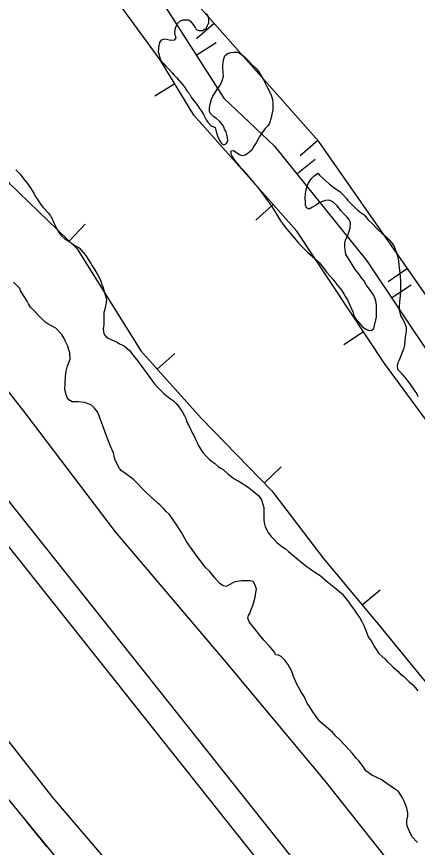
# Model space of a CAD drawing. Extents: x 3187622 to 3225504, y 800805 to 826213.
# Drawn here: x 3204002 to 3204430, y 809710 to 810596 of the extents above; entities that cross this region are included whole.
import ezdxf

# ---------------------------------------------------------------- set-up
doc = ezdxf.new("R2010")
doc.units = 0
for name, color, linetype in [('V-BORW-LINE', 7, 'Continuous'), ('V-LEVE-TOET', 7, 'Continuous'), ('V-SITE-VEGE', 7, 'Continuous'), ('V-SURV-LINE', 7, 'Continuous'), ('V-UTIL-LINE', 7, 'Continuous')]:
    doc.layers.add(name, color=color, linetype=linetype)

msp = doc.modelspace()

# ---------------------------------------------------------------- linework, layer by layer
at = {"layer": 'V-BORW-LINE'}
for p, q in [((3204213.02, 810588.21), (3204194.26, 810571.69)), ((3204193.91, 810554.29), (3204214.97, 810567.76)), ((3204171.01, 810523.71), (3204149.64, 810510.73)), ((3204323.53, 810463.54), (3204304.82, 810446.96)), ((3204301.04, 810427.96), (3204320.51, 810443.65)), ((3204276.04, 810395.01), (3204257.35, 810378.4)), ((3204058.21, 810356.11), (3204075.57, 810374.1)), ((3204418.96, 810327), (3204398.46, 810312.71)), ((3204402.16, 810295.72), (3204422.95, 810309.6)), ((3204372.24, 810259.36), (3204351.39, 810245.56)), ((3204152.36, 810219.39), (3204170.95, 810236.11)), ((3204266.45, 810098.02), (3204284.39, 810115.44)), ((3204370.76, 809968.23), (3204389.95, 809984.25))]:
    msp.add_line(p, q, dxfattribs=at)
for points in [[(3205270.33, 809328.76), (3205185.01, 809406.4), (3205126.36, 809464.12), (3205041.53, 809573.82), (3204958.23, 809664.31), (3204841.11, 809776.65), (3204732.64, 809899.46), (3204595.38, 810083.04), (3204507.46, 810198.56), (3204436.19, 810302.3), (3204324.68, 810462.24), (3204221.77, 810578.28), (3204149.08, 810660.79)], [(3204482.02, 810106.92), (3204394.51, 810225.71), (3204301.22, 810366.69), (3204191.25, 810490.38), (3204155.29, 810549.59), (3204096.26, 810630.6)], [(3203828.53, 810610.17), (3203923.52, 810516.08), (3203994.73, 810417.38), (3204066.93, 810347.7), (3204134.76, 810238.95), (3204199.26, 810167.26), (3204274.42, 810089.82), (3204329.13, 810018.1), (3204386.55, 809949.31), (3204447.29, 809875.07)], [(3204161.87, 810604.4), (3204223.2, 810508.49), (3204277.25, 810457.47), (3204375.78, 810335.23), (3204446.77, 810228.89)]]:
    msp.add_lwpolyline(points, dxfattribs=at)
at = {"layer": 'V-LEVE-TOET'}
for points in [[(3204437.99, 809645.59), (3204331.06, 809780.7), (3204223.65, 809909.57), (3204107.92, 810046.11), (3204012.54, 810171.68), (3203907, 810306.79), (3203783.93, 810457.5), (3203673.54, 810594.72), (3203550.02, 810751.69)], [(3203299.1, 810717.91), (3203435.02, 810536.08), (3203555.49, 810372.63), (3203703.66, 810183.8), (3203883.2, 809963.08), (3204040.58, 809762.85), (3204136.72, 809650.26), (3204236.53, 809531.17), (3204373.22, 809367.64), (3204510.14, 809202.5), (3204637.15, 809051.07), (3204773.85, 808887.78), (3204803.84, 808858.45), (3204837.77, 808827.01), (3204886.75, 808794.58), (3204948.47, 808758.39), (3205022.89, 808714.95)]]:
    msp.add_lwpolyline(points, dxfattribs=at)
at = {"layer": 'V-SITE-VEGE'}
for points in [[(3204204.27, 810598.91), (3204206.57, 810595.43), (3204207.02, 810592.18), (3204206.77, 810588.7), (3204205.6, 810585.7), (3204203.96, 810582.46), (3204200.48, 810580.39), (3204197, 810580.4), (3204194.23, 810581.58), (3204192.62, 810584.36), (3204191.01, 810587.15), (3204188.47, 810589.94), (3204185.47, 810591.58), (3204182.46, 810591.82), (3204179.21, 810591.84), (3204175.96, 810590.23), (3204173.63, 810587.92), (3204172.23, 810585.15), (3204171.06, 810581.68), (3204170.81, 810577.97), (3204172.17, 810572.87)], [(3204172.17, 810572.87), (3204170.31, 810570.33), (3204166.83, 810570.11), (3204163.59, 810570.82), (3204159.66, 810571.53), (3204156.41, 810570.39), (3204154.77, 810567.85), (3204154.06, 810564.6), (3204153.58, 810561.36), (3204153.34, 810558.12), (3204154.25, 810554.64), (3204154.93, 810551.62), (3204156.08, 810548.61), (3204158.84, 810545.58), (3204161.61, 810542.79), (3204165.3, 810538.83), (3204168.07, 810535.58), (3204170.15, 810533.25), (3204172.91, 810530.46), (3204174.99, 810528.13), (3204177.53, 810525.34), (3204179.6, 810522.78), (3204181.67, 810519.76), (3204183.98, 810516.5), (3204186.51, 810513.01), (3204188.81, 810509.07), (3204191.11, 810506.27), (3204193.42, 810503.25), (3204195.72, 810500.23), (3204197.33, 810497.67), (3204199.41, 810494.65), (3204201.47, 810491.17), (3204204.46, 810485.59), (3204206.07, 810483.04), (3204209.76, 810479.08), (3204213.93, 810477.44), (3204214.84, 810474.42), (3204216.21, 810469.55), (3204217.35, 810466.07), (3204218.96, 810463.05), (3204220.8, 810460.26), (3204223.34, 810458.62), (3204226.13, 810460.23), (3204227.54, 810463.47), (3204227.32, 810466.48), (3204226.64, 810469.74), (3204225.72, 810472.75), (3204224.11, 810475.54), (3204222.97, 810478.55), (3204220.9, 810481.58), (3204218.82, 810483.9), (3204215.59, 810486.93), (3204212.59, 810488.8), (3204209.58, 810491.36), (3204207.98, 810494.38), (3204207.99, 810498.32), (3204209.18, 810503.64), (3204210.12, 810507.58), (3204211.53, 810510.58), (3204213.63, 810514.05), (3204215.96, 810517.29), (3204218.52, 810521.21), (3204220.86, 810525.38), (3204222.03, 810528.38), (3204222.98, 810532.09), (3204222.53, 810535.57), (3204222.09, 810540.44), (3204222.1, 810543.45), (3204222.58, 810546.92), (3204223.29, 810550.39), (3204224.23, 810553.63), (3204227.02, 810556.17), (3204231.2, 810557.31), (3204234.21, 810557.53), (3204237.69, 810557.51), (3204241.16, 810555.88), (3204245.08, 810552.85), (3204248.54, 810549.58), (3204254.31, 810543.53), (3204257.77, 810540.28), (3204260.08, 810537.02), (3204265.14, 810528.66), (3204267.44, 810524.47), (3204268.81, 810521.69), (3204271.57, 810516.34), (3204273.87, 810511.7), (3204275.24, 810507.06), (3204275.45, 810502.89), (3204275.42, 810496.17), (3204274.47, 810491.54), (3204273.76, 810487.6), (3204271.88, 810482.04), (3204269.78, 810478.81), (3204267.22, 810476.04), (3204263.26, 810470.96), (3204261.16, 810467.72), (3204259.99, 810464.95), (3204257.88, 810461.02), (3204254.62, 810456.17), (3204252.98, 810453.16), (3204250.66, 810450.85)], [(3204250.66, 810450.85), (3204246.7, 810448.09), (3204243.46, 810447.18), (3204239.98, 810448.12), (3204236.29, 810450.46), (3204233.74, 810452.32), (3204230.73, 810452.1), (3204230.72, 810449.09), (3204232.33, 810446.3), (3204233.94, 810443.51), (3204236.24, 810440.72), (3204239.7, 810436.31), (3204242.47, 810433.28), (3204245, 810430.49), (3204247.54, 810427.46), (3204253.07, 810420.72), (3204256.99, 810416.07), (3204259.75, 810412.81), (3204262.75, 810408.86), (3204265.98, 810404.67), (3204269.43, 810399.79), (3204271.5, 810396.77), (3204274.73, 810392.35), (3204276.57, 810389.56), (3204279.1, 810385.61), (3204283.7, 810377.71), (3204285.77, 810374.92), (3204288.54, 810370.97), (3204300.29, 810357.01), (3204302.83, 810353.99), (3204312.52, 810344.21), (3204318.06, 810339.32), (3204320.83, 810337.22), (3204324.75, 810333.27), (3204330.51, 810326.29), (3204332.81, 810323.03), (3204336.5, 810318.61), (3204339.5, 810315.35), (3204343.88, 810309.78), (3204348.72, 810303.73), (3204351.48, 810299.31), (3204353.09, 810296.52), (3204355.39, 810292.81), (3204357.69, 810287.93), (3204360.67, 810280.5), (3204362.04, 810276.32), (3204364.34, 810272.37), (3204371.49, 810264.46), (3204374.26, 810262.6), (3204377.27, 810260.96), (3204380.51, 810260.71), (3204383.3, 810263.02), (3204383.78, 810266.03), (3204385.42, 810272.05), (3204385.9, 810275.52), (3204386.17, 810282.47), (3204386.19, 810287.11), (3204385.74, 810290.58), (3204384.37, 810295.69), (3204382.76, 810298.94), (3204380.46, 810302.2), (3204377.47, 810306.15), (3204374.93, 810309.64), (3204372.4, 810314.05), (3204370.1, 810316.84), (3204367.1, 810321.03), (3204363.19, 810325.91), (3204359.97, 810331.02), (3204357.9, 810334.74), (3204353.52, 810341.71), (3204352.84, 810345.19), (3204352.4, 810349.13), (3204352.42, 810353.77), (3204353.13, 810357.24), (3204354.3, 810360.48), (3204355.94, 810363.25), (3204356.88, 810366.72), (3204358.05, 810369.96), (3204358.31, 810375.76), (3204356.94, 810379.24), (3204354.86, 810381.8), (3204351.4, 810384.82), (3204348.4, 810388.31), (3204344.02, 810393.66), (3204339.64, 810397.85), (3204335.48, 810399.73), (3204331.54, 810399.51), (3204327.36, 810398.14), (3204324.57, 810396.53), (3204321.08, 810394.23), (3204317.83, 810392.39), (3204314.11, 810390.09), (3204311.34, 810391.49), (3204310.43, 810394.51), (3204310.44, 810397.98), (3204309.99, 810401.92), (3204310.48, 810407.02), (3204311.43, 810412.11), (3204313.31, 810417.44), (3204316.81, 810422.75), (3204319.14, 810425.29)], [(3204001.68, 810432.27), (3204006.06, 810427.38), (3204009.98, 810422.26), (3204014.59, 810416.45), (3204017.35, 810412.04), (3204020.58, 810407.16), (3204022.18, 810404.13), (3204024.25, 810401.11), (3204027.25, 810396.47), (3204030.7, 810391.81), (3204036.24, 810385.76), (3204038.31, 810382.97), (3204040.15, 810379.72), (3204041.99, 810375.77), (3204045.66, 810368.58), (3204047.5, 810365.32), (3204050.27, 810361.83), (3204053.27, 810358.81), (3204057.19, 810356.24), (3204060.43, 810354.37), (3204064.59, 810351.57), (3204068.98, 810348.77), (3204071.29, 810346.44), (3204073.36, 810343.89), (3204075.67, 810341.09), (3204078.89, 810336.21), (3204081.42, 810332.26), (3204083.03, 810329.71), (3204085.79, 810325.52), (3204088.09, 810321.11), (3204090.85, 810316.46), (3204092, 810313.44), (3204093.14, 810309.96), (3204094.51, 810306.71), (3204095.43, 810303.46), (3204097.02, 810297.9), (3204098.16, 810293.26), (3204097.21, 810286.77), (3204096.27, 810283.53), (3204095.32, 810279.83), (3204095.31, 810275.66), (3204095.29, 810271.25), (3204095.27, 810267.31), (3204094.55, 810262.68), (3204095.22, 810257.35), (3204097.29, 810254.33), (3204100.07, 810252.69), (3204104, 810250.82), (3204109.55, 810248.25), (3204112.09, 810246.61), (3204117.18, 810244.51), (3204122.72, 810239.38), (3204126.17, 810234.73), (3204128.71, 810231.71), (3204131.94, 810227.53), (3204135.85, 810222.41), (3204137.69, 810219.85), (3204141.61, 810214.73), (3204147.37, 810206.83), (3204149.44, 810203.81), (3204152.21, 810200.55)], [(3204319.14, 810425.29), (3204323.32, 810428.52), (3204325.63, 810426.19), (3204328.86, 810423.16), (3204331.86, 810420.37), (3204335.78, 810416.88), (3204339.02, 810414.31), (3204341.79, 810412.45), (3204347.33, 810408.48), (3204351.02, 810404.99), (3204353.56, 810401.73), (3204355.63, 810399.41), (3204362.56, 810392.42), (3204366.25, 810389.16), (3204369.71, 810386.37), (3204372.95, 810384.03), (3204377.1, 810378.92), (3204381.25, 810374.73), (3204386.32, 810369.6), (3204388.63, 810367.51), (3204391.86, 810364.71), (3204395.56, 810361.45), (3204399.48, 810357.49), (3204402.01, 810354.47), (3204404.78, 810350.29), (3204405.92, 810347.04), (3204407.29, 810344.02), (3204408.44, 810340.31), (3204409.34, 810334.74), (3204410.02, 810330.8), (3204410.24, 810327.79), (3204410.9, 810321.76), (3204411.35, 810318.05), (3204411.57, 810313.88), (3204411.78, 810309.01), (3204411.75, 810302.06), (3204411.26, 810297.66), (3204410.54, 810291.4), (3204410.05, 810286.54), (3204410.27, 810282.83), (3204411.63, 810276.8), (3204413.94, 810273.08), (3204416, 810269.13), (3204417.6, 810264.26), (3204417.82, 810260.08), (3204417.1, 810255.69), (3204416.38, 810250.59), (3204415.89, 810245.03), (3204414.72, 810240.86), (3204412.14, 810233.92), (3204410.26, 810229.07), (3204408.86, 810226.29), (3204407.92, 810223.05), (3204408.6, 810219.57), (3204410.67, 810217.24), (3204413.44, 810214.22), (3204417.13, 810210.03), (3204418.97, 810207.24), (3204421.51, 810203.99), (3204424.96, 810199.34), (3204427.03, 810196.08), (3204429.1, 810193.29), (3204430.25, 810190.51)], [(3204102.06, 810138.04), (3204100.27, 810142.57), (3204095.8, 810155.27), (3204090.44, 810169.78), (3204088.65, 810173.86), (3204085.5, 810177.95), (3204082.34, 810181.13), (3204076.92, 810183.42), (3204074.66, 810183.88), (3204067.87, 810184.81), (3204061.53, 810184.84), (3204057.92, 810186.67), (3204056.12, 810189.39), (3204055.23, 810192.57), (3204053.9, 810198), (3204053.93, 810204.79), (3204054.41, 810212.03), (3204055.34, 810217.46), (3204056.27, 810221.53), (3204057.64, 810225.6), (3204059.47, 810230.12), (3204059.05, 810236.91), (3204058.16, 810240.08), (3204056.82, 810244.16), (3204054.13, 810249.6), (3204052.78, 810252.78), (3204050.54, 810256.41), (3204044.23, 810263.23), (3204038.81, 810265.97), (3204035.65, 810267.79), (3204032.49, 810270.07), (3204017.17, 810285.53), (3204014.92, 810289.16), (3204013.58, 810291.89), (3204011.78, 810295.06), (3204006.39, 810303.23), (3204005.94, 810305.5), (3203999.18, 810312.32)], [(3204152.21, 810200.55), (3204156.59, 810196.36), (3204159.59, 810193.34), (3204163.29, 810190.31), (3204166.52, 810187.74), (3204169.52, 810185.64), (3204172.29, 810183.08), (3204174.6, 810180.52), (3204177.13, 810177.04), (3204178.74, 810174.48), (3204181.5, 810169.83), (3204182.65, 810166.81), (3204184.25, 810162.41), (3204186.55, 810157.99), (3204189.31, 810152.42), (3204191.14, 810148.7), (3204192.75, 810145.45), (3204194.82, 810141.27), (3204195.96, 810138.48), (3204198.72, 810133.83), (3204201.26, 810130.35), (3204204.71, 810126.39), (3204207.48, 810123.6), (3204210.25, 810121.5), (3204213.26, 810119.17), (3204217.18, 810115.68), (3204220.19, 810114.04), (3204222.73, 810112.41), (3204227.58, 810107.98), (3204232.42, 810104.02), (3204235.89, 810101.69), (3204238.67, 810100.29), (3204243.29, 810097.72), (3204246.29, 810095.62), (3204249.06, 810093.75), (3204252.76, 810090.96), (3204257.15, 810087.46), (3204260.38, 810084.67), (3204263.37, 810080.02), (3204265.89, 810072.12), (3204266.09, 810067.26), (3204266.07, 810062.16), (3204266.06, 810058.92), (3204266.27, 810055.67), (3204267.41, 810051.26), (3204270.63, 810045.45), (3204273.86, 810041.04), (3204276.86, 810037.78), (3204279.85, 810034.75), (3204285.17, 810030.56), (3204289.09, 810027.76), (3204292.32, 810025.2), (3204298.56, 810019.84), (3204302.71, 810016.11), (3204305.48, 810014.02), (3204312.18, 810008.89), (3204315.42, 810006.55), (3204319.11, 810003.76), (3204326.04, 809999.32), (3204328.58, 809997.22), (3204330.89, 809995.13), (3204333.66, 809992.8), (3204341.05, 809986.97), (3204345.44, 809983.01), (3204349.36, 809979.75), (3204351.44, 809977.19), (3204355.36, 809972.54), (3204358.35, 809968.36), (3204360.42, 809965.34), (3204364.11, 809960.45), (3204365.95, 809957.43), (3204368.25, 809954.18), (3204370.55, 809950.46), (3204372.62, 809946.05), (3204374.45, 809941.87), (3204376.06, 809937.23), (3204377.2, 809933.98), (3204380.19, 809929.79), (3204382.03, 809926.54), (3204383.87, 809923.29), (3204385.95, 809920.27), (3204388.71, 809916.31), (3204391.71, 809913.52), (3204395.17, 809910.26), (3204397.48, 809907.93), (3204400.94, 809904.44), (3204403.94, 809901.65), (3204409.01, 809896.99), (3204411.78, 809894.43), (3204414.56, 809892.33), (3204417.32, 809889.77), (3204421.02, 809886.04), (3204424.71, 809882.78), (3204427.25, 809879.99), (3204430.24, 809876.5)], [(3204429.71, 809714.7), (3204423.86, 809721.06), (3204418.93, 809731.5), (3204418.48, 809733.76), (3204418.5, 809738.29), (3204419.43, 809742.81), (3204419.44, 809745.98), (3204418.56, 809751.41), (3204415.43, 809758.67), (3204413.63, 809762.3), (3204409.59, 809769.11), (3204406.43, 809771.39), (3204396.95, 809777.77), (3204391.08, 809781.87), (3204386.57, 809784.15), (3204381.15, 809786.44), (3204374.83, 809790.99), (3204372.13, 809795.08), (3204370.78, 809797.35), (3204367.18, 809801.89), (3204364.48, 809804.62), (3204360.43, 809809.61), (3204356.82, 809813.7), (3204346.91, 809824.16), (3204342.86, 809828.25), (3204339.25, 809832.34), (3204330.69, 809839.62), (3204325.27, 809844.17), (3204318.08, 809854.16), (3204315.38, 809858.7), (3204312.23, 809863.24), (3204309.1, 809870.5), (3204305.95, 809874.59), (3204301.01, 809883.66), (3204297.42, 809891.83), (3204295.64, 809897.27), (3204291.6, 809904.98), (3204288.45, 809909.07), (3204284.39, 809913.16), (3204281.68, 809914.53), (3204278.51, 809915), (3204277.17, 809917.72), (3204271.77, 809924.53), (3204265.91, 809930.44), (3204250.15, 809949.98), (3204248.81, 809954.06), (3204249.73, 809956.77), (3204251.1, 809959.03), (3204252.47, 809963.09), (3204254.3, 809967.61), (3204256.6, 809976.21), (3204257.53, 809981.18), (3204258, 809984.8), (3204256.67, 809989.33), (3204254.42, 809992.96), (3204251.25, 809993.88), (3204242.2, 809993.92), (3204234.95, 809992.59), (3204228.14, 809989.01), (3204225.88, 809987.66), (3204222.71, 809988.57), (3204219.1, 809990.85), (3204213.25, 809997.22), (3204207.84, 810004.03), (3204204.24, 810007.67), (3204200.19, 810012.67), (3204192.09, 810023.57), (3204183.54, 810035.83), (3204178.15, 810045.35), (3204176.35, 810048.08), (3204171.86, 810055.34), (3204165.11, 810064.88), (3204161.96, 810067.61), (3204159.7, 810070.33), (3204155.2, 810074.88), (3204153.39, 810076.25), (3204140.32, 810088.07), (3204126.8, 810101.71), (3204117.33, 810109), (3204114.17, 810111.28), (3204111.91, 810113.55), (3204107.43, 810122.62), (3204106.53, 810124.89), (3204105.65, 810130.33), (3204102.06, 810138.04)]]:
    msp.add_lwpolyline(points, dxfattribs=at)
at = {"layer": 'V-SURV-LINE'}
for points in [[(3203413.28, 810809.76), (3204794.75, 809070.13)], [(3204771.24, 809051.49), (3203389.77, 810791.12)]]:
    msp.add_lwpolyline(points, dxfattribs=at)
at = {"layer": 'V-UTIL-LINE'}
for points in [[(3199923.05, 813594.49), (3200640.01, 812717.79), (3202006.06, 811098.72), (3203128.65, 810686.06), (3203334.13, 810414.07), (3203687.08, 810134.04), (3205008.03, 808523.12), (3206196.96, 808326.53), (3208534.47, 807926.94), (3209217.68, 808075.2), (3210991.35, 807487.65), (3211714.81, 807276.32), (3211555.07, 806654.47), (3211454.57, 806207.44)], [(3204012.75, 809736.88), (3204034.31, 809710.59)]]:
    msp.add_lwpolyline(points, dxfattribs=at)

doc.saveas('drawing.dxf')
